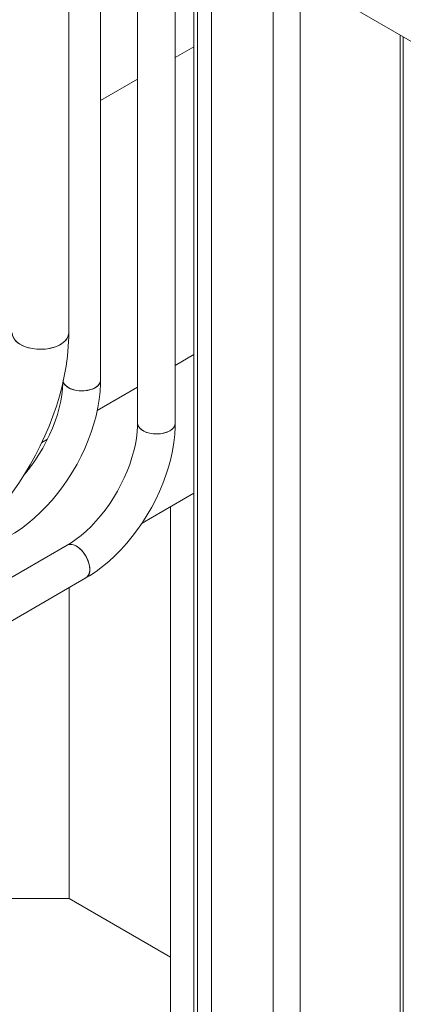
# Model space of a CAD drawing. Header units: millimetres. Extents: x 525 to 29324, y 175 to 20618.
# Tile 440 of 588: x 24422 to 24625, y 12980 to 13502. Entities that reach past the tile are written whole.
import ezdxf

# ---------------------------------------------------------------- set-up
doc = ezdxf.new("R2010")
doc.units = ezdxf.units.MM
doc.linetypes.add('SLD-Continua', pattern=[0])

msp = doc.modelspace()

# ---------------------------------------------------------------- linework, layer by layer
at = {"color": 7, "linetype": 'SLD-Continua', "lineweight": 18, "ltscale": 35}
for p, q in [((24464.7, 13311.17), (24464.7, 13827.7)), ((24484.3, 13804.85), (24484.3, 13288.32)), ((24504.3, 13288.32), (24504.3, 13804.85)), ((24447.78, 13336.12), (24447.78, 13801.61)), ((24514.1, 12446.72), (24514.1, 13565.52)), ((24516.1, 12445.57), (24516.1, 13564.37)), ((24523.55, 12445.4), (24523.55, 13564.19)), ((24531.78, 13547.15), (24743.91, 13424.72)), ((24556.22, 12031.9), (24556.22, 13533.05)), ((24570.45, 11120.1), (24570.45, 13524.83)), ((24623.63, 13494.14), (24623.63, 10823.4)), ((24625.24, 10821.16), (24625.24, 13493.21)), ((24514.1, 13487.94), (24504.3, 13482.28)), ((24514.1, 13487.94), (24504.3, 13482.28)), ((24514.1, 13487.94), (24504.3, 13482.28)), ((24514.1, 13487.94), (24504.3, 13482.28)), ((24514.1, 13487.94), (24504.3, 13482.28)), ((24484.3, 13470.74), (24464.7, 13459.43)), ((24484.3, 13470.74), (24464.7, 13459.43)), ((24484.3, 13470.74), (24464.7, 13459.43)), ((24484.3, 13470.74), (24464.7, 13459.43)), ((24484.3, 13470.74), (24464.7, 13459.43)), ((24504.3, 13318.95), (24514.1, 13324.61)), ((24504.3, 13318.95), (24514.1, 13324.61)), ((24504.3, 13318.95), (24514.1, 13324.61)), ((24504.3, 13318.95), (24514.1, 13324.61)), ((24504.3, 13318.95), (24514.1, 13324.61)), ((24462.91, 13295.06), (24484.3, 13307.41)), ((24462.91, 13295.06), (24484.3, 13307.41)), ((24462.91, 13295.06), (24484.3, 13307.41)), ((24462.91, 13295.06), (24484.3, 13307.41)), ((24462.91, 13295.06), (24484.3, 13307.41)), ((24433.51, 13278.1), (24436.52, 13279.83)), ((24433.51, 13278.1), (24436.52, 13279.83)), ((24433.51, 13278.1), (24436.52, 13279.83)), ((24433.51, 13278.1), (24436.52, 13279.83)), ((24433.51, 13278.1), (24436.52, 13279.83)), ((24486.66, 13235.27), (24514.1, 13251.11)), ((24486.66, 13235.27), (24514.1, 13251.11)), ((24486.66, 13235.27), (24514.1, 13251.11)), ((24486.66, 13235.27), (24514.1, 13251.11)), ((24486.66, 13235.27), (24514.1, 13251.11)), ((24514.1, 12479.39), (24514.1, 13251.11)), ((24514.1, 12479.39), (24514.1, 13251.11)), ((24514.1, 12479.39), (24514.1, 13251.11)), ((24514.1, 12479.39), (24514.1, 13251.11)), ((24514.1, 12479.39), (24514.1, 13251.11)), ((24501.73, 12903.01), (24501.73, 13243.97)), ((24501.73, 12903.01), (24501.73, 13243.97)), ((24501.73, 12903.01), (24501.73, 13243.97)), ((24501.73, 12903.01), (24501.73, 13243.97)), ((24501.73, 12903.01), (24501.73, 13243.97)), ((24446.88, 13223.5), (24236.91, 13102.32)), ((24219.94, 13069.43), (24456.87, 13206.17)), ((24447.99, 13036.06), (24447.99, 13201.04)), ((24447.99, 13036.06), (24447.99, 13201.04)), ((24447.99, 13036.06), (24447.99, 13201.04)), ((24447.99, 13036.06), (24447.99, 13201.04)), ((24447.99, 13036.06), (24447.99, 13201.04)), ((24414.04, 13036.06), (24447.99, 13036.06)), ((24414.04, 13036.06), (24447.99, 13036.06)), ((24414.04, 13036.06), (24447.99, 13036.06)), ((24414.04, 13036.06), (24447.99, 13036.06)), ((24414.04, 13036.06), (24447.99, 13036.06)), ((24501.73, 13005.04), (24447.99, 13036.06)), ((24501.73, 13005.04), (24447.99, 13036.06)), ((24501.73, 13005.04), (24447.99, 13036.06)), ((24501.73, 13005.04), (24447.99, 13036.06)), ((24501.73, 13005.04), (24447.99, 13036.06))]:
    msp.add_line(p, q, dxfattribs=at)
at = {"color": 7, "linetype": 'SLD-Continua', "lineweight": 18, "ltscale": 35, "flags": 128}
for points in [[(24376.64, 13212.9), (24378.97, 13214.29), (24383.25, 13217.05), (24387.47, 13220.07), (24391.63, 13223.33), (24395.71, 13226.81), (24399.7, 13230.5), (24403.59, 13234.4), (24407.38, 13238.48), (24411.04, 13242.73), (24414.58, 13247.15), (24417.99, 13251.72), (24421.25, 13256.42), (24424.35, 13261.25), (24427.3, 13266.19), (24430.08, 13271.22), (24432.69, 13276.33), (24435.11, 13281.51), (24437.34, 13286.75), (24439.37, 13292.03), (24441.2, 13297.33), (24442.82, 13302.65), (24444.22, 13307.96), (24445.4, 13313.26), (24446.35, 13318.54), (24447.06, 13323.77), (24447.53, 13328.94), (24447.76, 13334.05), (24447.78, 13336.12)], [(24447.78, 13336.12), (24447.71, 13335.29), (24447.32, 13333.99), (24446.59, 13332.73), (24445.53, 13331.55), (24444.17, 13330.48), (24442.55, 13329.55), (24440.69, 13328.76), (24438.66, 13328.15), (24436.48, 13327.73), (24434.22, 13327.5), (24431.92, 13327.48), (24429.65, 13327.65), (24427.44, 13328.03), (24425.37, 13328.59), (24423.46, 13329.34), (24421.78, 13330.24), (24420.35, 13331.28), (24419.22, 13332.43), (24418.4, 13333.67), (24417.92, 13334.96), (24417.78, 13336.12)], [(24443.39, 13330), (24441.65, 13329.14), (24439.69, 13328.44), (24437.58, 13327.92), (24435.36, 13327.59), (24433.07, 13327.46), (24430.78, 13327.54), (24428.53, 13327.82), (24426.39, 13328.29), (24424.39, 13328.94), (24422.59, 13329.77), (24421.03, 13330.74), (24419.74, 13331.84), (24418.77, 13333.04), (24418.11, 13334.31), (24417.81, 13335.62), (24417.78, 13336.12)], [(24447.78, 13336.12), (24447.78, 13335.95), (24447.56, 13334.63), (24446.99, 13333.35), (24446.1, 13332.13), (24444.88, 13331), (24443.39, 13330)], [(24417.28, 13229.03), (24419.17, 13230.16), (24422.66, 13232.47), (24426.08, 13235.03), (24429.43, 13237.81), (24432.7, 13240.81), (24435.86, 13244.01), (24438.92, 13247.39), (24441.85, 13250.94), (24444.65, 13254.65), (24447.31, 13258.49), (24449.82, 13262.46), (24452.16, 13266.53), (24454.33, 13270.69), (24456.32, 13274.91), (24458.11, 13279.19), (24459.71, 13283.51), (24461.1, 13287.85), (24462.28, 13292.19), (24463.23, 13296.52), (24463.95, 13300.81), (24464.43, 13305.06), (24464.68, 13309.25), (24464.7, 13311.17)], [(24444.69, 13310.06), (24444.68, 13309.61), (24444.48, 13306.5), (24444.09, 13303.25), (24443.5, 13299.87), (24442.71, 13296.41), (24441.73, 13292.87), (24440.54, 13289.29), (24439.17, 13285.68), (24437.61, 13282.09), (24435.88, 13278.52), (24433.99, 13275.01), (24431.95, 13271.57), (24429.77, 13268.24), (24427.47, 13265.04), (24425.06, 13261.98), (24424.13, 13260.9)], [(24444.72, 13310.82), (24444.84, 13310.22), (24445.33, 13309.16), (24446.16, 13308.17), (24447.3, 13307.29), (24448.71, 13306.55), (24450.33, 13305.98), (24452.12, 13305.6), (24453.99, 13305.42), (24455.89, 13305.44), (24457.75, 13305.68), (24459.5, 13306.11), (24461.07, 13306.72), (24462.41, 13307.5), (24463.48, 13308.41), (24464.23, 13309.42), (24464.63, 13310.49), (24464.7, 13311.17)], [(24461.77, 13307.09), (24460.31, 13306.39), (24458.64, 13305.87), (24456.83, 13305.53), (24454.94, 13305.4), (24453.04, 13305.48), (24451.21, 13305.77), (24449.5, 13306.24), (24447.98, 13306.9), (24446.7, 13307.71), (24445.71, 13308.65), (24445.04, 13309.68), (24444.77, 13310.51)], [(24484.3, 13288.32), (24484.28, 13286.76), (24484.08, 13283.64), (24483.69, 13280.39), (24483.1, 13277.02), (24482.31, 13273.55), (24481.32, 13270.02), (24480.14, 13266.43), (24478.77, 13262.83), (24477.21, 13259.23), (24475.48, 13255.66), (24473.59, 13252.15), (24471.54, 13248.72), (24469.36, 13245.39), (24467.06, 13242.18), (24464.66, 13239.13), (24462.17, 13236.24), (24459.61, 13233.53), (24457.01, 13231.03), (24454.38, 13228.75), (24451.75, 13226.7), (24449.14, 13224.88), (24446.88, 13223.5)], [(24456.87, 13206.17), (24458.77, 13207.31), (24462.26, 13209.62), (24465.68, 13212.17), (24469.03, 13214.95), (24472.3, 13217.95), (24475.46, 13221.15), (24478.52, 13224.54), (24481.45, 13228.09), (24484.25, 13231.8), (24486.91, 13235.64), (24489.42, 13239.61), (24491.76, 13243.68), (24493.93, 13247.83), (24495.92, 13252.06), (24497.71, 13256.34), (24499.31, 13260.66), (24500.7, 13265), (24501.87, 13269.34), (24502.83, 13273.66), (24503.55, 13277.96), (24504.03, 13282.21), (24504.27, 13286.4), (24504.3, 13288.32)], [(24484.3, 13288.33), (24484.44, 13287.36), (24484.93, 13286.3), (24485.76, 13285.32), (24486.9, 13284.44), (24488.31, 13283.7), (24489.93, 13283.13), (24491.71, 13282.74), (24493.59, 13282.56), (24495.49, 13282.59), (24497.35, 13282.82), (24499.09, 13283.25), (24500.67, 13283.87), (24502.01, 13284.64), (24503.08, 13285.55), (24503.83, 13286.56), (24504.23, 13287.63), (24504.3, 13288.32)], [(24501.37, 13284.24), (24499.91, 13283.54), (24498.24, 13283.01), (24496.43, 13282.68), (24494.54, 13282.55), (24492.64, 13282.63), (24490.81, 13282.91), (24489.1, 13283.39), (24487.57, 13284.05), (24486.3, 13284.86), (24485.31, 13285.8), (24484.64, 13286.83), (24484.33, 13287.91), (24484.3, 13288.32)], [(24458.95, 13210.75), (24458.82, 13212.37), (24458.44, 13214.08), (24457.82, 13215.82), (24456.99, 13217.52), (24455.98, 13219.12), (24454.81, 13220.57), (24453.54, 13221.81), (24452.21, 13222.8), (24450.87, 13223.5), (24449.56, 13223.89), (24448.34, 13223.95), (24447.24, 13223.68), (24446.87, 13223.49)], [(24446.88, 13223.5), (24447.77, 13223.85), (24448.94, 13223.96), (24450.21, 13223.73), (24451.54, 13223.19), (24452.88, 13222.34), (24454.19, 13221.22), (24455.41, 13219.87), (24456.51, 13218.33), (24457.43, 13216.67), (24458.16, 13214.95), (24458.66, 13213.22), (24458.91, 13211.55), (24458.91, 13210), (24458.66, 13208.62), (24458.16, 13207.47), (24457.43, 13206.58), (24456.87, 13206.17)]]:
    msp.add_lwpolyline(points, dxfattribs=at)
at = {"color": 7, "linetype": 'SLD-Continua', "lineweight": 18, "ltscale": 1225}
for centre, radius, start, end in [((24459.77, 13311.62), 4.95, 293.8569, 354.8096), ((24499.37, 13288.77), 4.95, 293.8569, 354.8096), ((24454.02, 13210.22), 4.96, 305.2092, 6.1258)]:
    msp.add_arc(centre, radius, start, end, dxfattribs=at)

doc.saveas('drawing.dxf')
